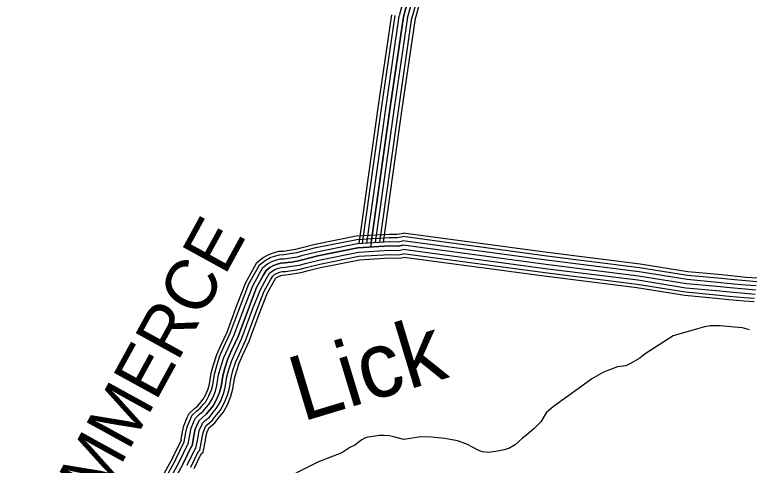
# Model space of a CAD drawing. Extents: x 1788175 to 1969470, y 584502 to 738744.
# Drawn here: x 1928744 to 1934102, y 652209 to 655491 of the extents above; entities that cross this region are included whole.
import ezdxf

# ---------------------------------------------------------------- set-up
doc = ezdxf.new("R2010")
doc.units = 0
for name, color, linetype in [('DESIGN - DRAINAGE - Bridges and Cross Drains Size Text', 7, 'Continuous'), ('DESIGN - ROW - Right-of-Way and Easement Labels', 7, 'Continuous'), ('DESIGN - TRANSPORTATION - Text', 7, 'Continuous'), ('SURVEY - CONTOURS - Index with Text', 7, 'Continuous')]:
    doc.layers.add(name, color=color, linetype=linetype)

msp = doc.modelspace()

# ---------------------------------------------------------------- linework, layer by layer
at = {"layer": 'DESIGN - TRANSPORTATION - Text'}
for points in [[(1934102.5, 653195.5), (1934052.7, 653209.7), (1933967.2, 653216.9), (1933888.9, 653224), (1933817.7, 653224), (1933775, 653216.9), (1933725.1, 653202.6), (1933547.1, 653152.8), (1933343.3, 653021.1)], [(1933343.3, 653021.1), (1933303.1, 652989.8), (1933235, 652949.8), (1933200.9, 652933.8), (1933140.8, 652925.9), (1933038.6, 652888), (1932954.4, 652838), (1932864.2, 652774), (1932673.7, 652638), (1932621.6, 652590), (1932581.4, 652526), (1932529.3, 652474), (1932479.1, 652429.9), (1932447, 652406), (1932394.9, 652357.9), (1932352.8, 652334), (1932314.7, 652320), (1932252.6, 652308), (1932196.5, 652302.1)], [(1931581.9, 652397), (1931516.5, 652412.7), (1931478.7, 652423.7), (1931438.8, 652426.7), (1931402.7, 652425.7), (1931358.5, 652418.8), (1931320.3, 652413.8), (1931298.1, 652406.4), (1931275.8, 652394.9), (1931255.3, 652379.4), (1931224.7, 652356.2), (1931188.2, 652339.1), (1931131.1, 652298.5), (1930959.5, 652234.7)], [(1932196.5, 652302.1), (1932156.5, 652306.2), (1932128.5, 652316.2), (1932088.5, 652338.3), (1932042.4, 652362.4), (1931974.4, 652386.5), (1931880.3, 652404.6), (1931784.2, 652412.8), (1931706.1, 652414.9), (1931581.9, 652397)], [(1930959.5, 652234.7), (1930645.3, 652075.7), (1930552.7, 652047.2), (1930481.5, 652033), (1930410.3, 652018.8), (1930353.3, 652004.5), (1930246.5, 651968.9), (1930203.8, 651940.4), (1930153.9, 651890.6), (1930111.2, 651847.8), (1930082.7, 651790.9), (1930032.9, 651733.9), (1930011.5, 651684.1), (1929997.3, 651641.3), (1929961.7, 651584.4), (1929947.4, 651506), (1929933.2, 651442), (1929947.4, 651320.9), (1929988, 651152.6)]]:
    msp.add_lwpolyline(points, dxfattribs=at)
at = {"layer": 'SURVEY - CONTOURS - Index with Text'}
for points in [[(1931549.7, 655485), (1931602.2, 655676.3)], [(1931631.8, 655667.1), (1931579.6, 655476.8)], [(1931579.6, 655476.8), (1931631.8, 655667.1)], [(1931609.5, 655468.6), (1931661.4, 655657.9)], [(1931639.4, 655460.4), (1931691, 655648.7)], [(1931664.2, 655453.6), (1931715.6, 655641)], [(1931256.1, 653824.5), (1931397.8, 654829.3), (1931493.8, 655489.2)], [(1931281.3, 653826), (1931422.3, 654825.8), (1931518.2, 655485.7)], [(1931312.9, 653828), (1931452.9, 654821.4), (1931548.9, 655481.2)], [(1931579.6, 655476.8), (1931483.6, 654817), (1931340, 653798.5)], [(1931344.4, 653829.9), (1931483.6, 654817), (1931579.6, 655476.8)], [(1931376, 653831.8), (1931514.3, 654812.6), (1931610.3, 655472.3)], [(1931407.6, 653833.7), (1931545, 654808.2), (1931640.9, 655467.8)], [(1931433.8, 653835.3), (1931570.5, 654804.6), (1931666.4, 655464.1)], [(1929895.4, 652260.1), (1929960, 652395.2), (1929957.8, 652393.2), (1929961.4, 652410.8), (1929968.5, 652452.8), (1929977.5, 652496.9), (1930002.8, 652555.6), (1930016.5, 652585.6), (1930055.7, 652622.8), (1930079.8, 652642.5), (1930101.4, 652669.2), (1930119.4, 652690.9), (1930138.3, 652725), (1930155.4, 652766.3), (1930164, 652800), (1930176.2, 652878.8), (1930193.5, 652941.1), (1930217.3, 653015), (1930247.1, 653081.2), (1930292.6, 653179.6), (1930367, 653379.6), (1930429.5, 653540.4), (1930480.8, 653632.7), (1930510.1, 653685), (1930556, 653721.9), (1930597.3, 653744.1), (1930632.6, 653756.7), (1930671.2, 653767.5), (1930704.8, 653769), (1930746.2, 653775.1), (1930795.4, 653782.9), (1930831.9, 653792.8), (1930935.6, 653819), (1931235.3, 653879.1), (1931475.6, 653893.6), (1931534.3, 653892.1), (1931577.7, 653900)], [(1929917.7, 652249.5), (1929980.3, 652380.4), (1929980.5, 652380.6), (1929985.7, 652406.3), (1929992.8, 652448.3), (1930001.2, 652489.5), (1930025.3, 652545.6), (1930037, 652571), (1930072, 652604.3), (1930097.5, 652625), (1930120.5, 652653.6), (1930139.9, 652676.9), (1930160.6, 652714.3), (1930178.9, 652758.5), (1930188.2, 652795.1), (1930200.4, 652873.6), (1930217.2, 652934), (1930240.4, 653006.1), (1930269.6, 653071), (1930315.4, 653170.1), (1930390.1, 653370.8), (1930452, 653529.9), (1930502.4, 653620.6), (1930529.3, 653668.8), (1930569.8, 653701.2), (1930607.4, 653721.5), (1930640.1, 653733.1), (1930675.2, 653742.9), (1930707.2, 653744.3), (1930750, 653750.7), (1930800.6, 653758.7), (1930838.2, 653768.9), (1930941, 653794.8), (1931238.5, 653854.5), (1931476, 653868.9), (1931536.3, 653867.3), (1931575.1, 653874.4)], [(1934156.4, 653546), (1934077.8, 653552.3), (1933968.4, 653562.3), (1933872.2, 653572.3), (1933651.5, 653592.2), (1933302, 653648.2), (1932626.2, 653732.7), (1931575.1, 653874.4)], [(1934159.7, 653571.6), (1934079.9, 653577.9), (1933970.9, 653587.8), (1933874.7, 653597.9), (1933654.7, 653617.8), (1933305.6, 653673.7), (1932629.5, 653758.2), (1931577.7, 653900)], [(1929945.7, 652236.1), (1930005.8, 652361.9), (1930009, 652364.9), (1930016.2, 652400.7), (1930023.3, 652442.6), (1930030.9, 652480.2), (1930053.7, 652533), (1930062.7, 652552.6), (1930092.5, 652581), (1930119.6, 652603), (1930144.5, 652634), (1930165.6, 652659.4), (1930188.5, 652700.8), (1930208.4, 652748.6), (1930218.6, 652788.8), (1930230.7, 652867), (1930246.9, 652925.1), (1930269.4, 652995), (1930297.8, 653058.1), (1930344.1, 653158.2), (1930419.1, 653359.7), (1930480.1, 653516.7), (1930529.5, 653605.5), (1930553.4, 653648.4), (1930586.9, 653675.3), (1930620, 653693), (1930649.5, 653703.5), (1930680.1, 653712.1), (1930710.1, 653713.5), (1930754.6, 653720), (1930807.1, 653728.3), (1930846.1, 653738.9), (1930947.9, 653764.6), (1931242.5, 653823.7), (1931476.5, 653837.9), (1931538.7, 653836.3), (1931575.8, 653843.1)], [(1934152.5, 653515.3), (1934075.1, 653521.4), (1933965.3, 653531.4), (1933869.2, 653541.4), (1933647.7, 653561.4), (1933297.6, 653617.5), (1932622.2, 653701.9), (1931575.8, 653843.1)], [(1931576.5, 653811.7), (1931541.1, 653805.2), (1931477.1, 653806.9), (1931246.5, 653792.9), (1930954.7, 653734.4), (1930853.9, 653708.9), (1930813.6, 653698), (1930759.3, 653689.4), (1930713.1, 653682.6), (1930685.1, 653681.3), (1930658.8, 653674), (1930632.6, 653664.6), (1930604.1, 653649.3), (1930577.6, 653628), (1930556.6, 653590.4), (1930508.2, 653503.5), (1930448.1, 653348.7), (1930372.7, 653146.2), (1930326, 653045.2), (1930298.4, 652983.8), (1930276.6, 652916.2), (1930261.1, 652860.5), (1930249, 652782.6), (1930237.9, 652738.8), (1930216.5, 652687.3), (1930191.3, 652641.8), (1930168.5, 652614.4), (1930141.6, 652581), (1930113, 652557.7), (1930088.4, 652534.3), (1930082, 652520.4), (1930060.7, 652470.9), (1930053.8, 652437), (1930046.7, 652395), (1930037.5, 652349.2), (1930031.3, 652343.3), (1929973.7, 652222.7)], [(1929973.7, 652222.7), (1930031.3, 652343.3), (1930037.5, 652349.2), (1930046.7, 652395), (1930053.8, 652437), (1930060.7, 652470.9), (1930082, 652520.4), (1930088.4, 652534.3), (1930113, 652557.7), (1930141.6, 652581), (1930168.5, 652614.4), (1930191.3, 652641.8), (1930216.5, 652687.3), (1930237.9, 652738.8), (1930249, 652782.6), (1930261.1, 652860.5), (1930276.6, 652916.2), (1930298.4, 652983.8), (1930326, 653045.2), (1930372.7, 653146.2), (1930448.1, 653348.7), (1930508.2, 653503.5), (1930556.6, 653590.4), (1930577.6, 653628), (1930604.1, 653649.3), (1930632.6, 653664.6), (1930658.8, 653674), (1930685.1, 653681.3), (1930713.1, 653682.6), (1930759.3, 653689.4), (1930813.6, 653698), (1930853.9, 653708.9), (1930954.7, 653734.4), (1931246.5, 653792.9), (1931477.1, 653806.9), (1931541.1, 653805.2), (1931576.5, 653811.7)], [(1930001.6, 652209.4), (1930056.8, 652324.8), (1930065.9, 652333.5), (1930077.2, 652389.4), (1930084.3, 652431.3), (1930090.4, 652461.5), (1930110.3, 652507.8), (1930114, 652515.9), (1930133.5, 652534.4), (1930163.7, 652559), (1930192.6, 652594.7), (1930217, 652624.3), (1930244.5, 652673.8), (1930267.4, 652729), (1930279.4, 652776.4), (1930291.5, 652854), (1930306.3, 652907.3), (1930327.3, 652972.7), (1930354.2, 653032.4), (1930401.3, 653134.3), (1930477.1, 653337.7), (1930536.3, 653490.3), (1930583.6, 653575.3), (1930601.7, 653607.6), (1930621.3, 653623.4), (1930645.2, 653636.2), (1930668.2, 653644.4), (1930690, 653650.5), (1930716.1, 653651.7), (1930764, 653658.7), (1930820.1, 653667.6), (1930861.8, 653678.9), (1930961.5, 653704.1), (1931250.5, 653762), (1931477.6, 653775.8), (1931543.5, 653774.1), (1931577.3, 653780.3)], [(1934148.6, 653484.5), (1934072.5, 653490.5), (1933962.3, 653500.5), (1933866.2, 653510.6), (1933643.8, 653530.7), (1933293.3, 653586.9), (1932618.2, 653671.2), (1931576.5, 653811.7)], [(1934148.6, 653484.5), (1934072.5, 653490.5), (1933962.3, 653500.5), (1933866.2, 653510.6), (1933643.8, 653530.7), (1933293.3, 653586.9), (1932618.2, 653671.2), (1931576.5, 653811.7)], [(1934144.7, 653453.7), (1934069.9, 653459.6), (1933959.3, 653469.7), (1933863.2, 653479.7), (1933640, 653499.9), (1933288.9, 653556.2), (1932614.2, 653640.4), (1931577.3, 653780.3)], [(1930029.6, 652196), (1930082.3, 652306.3), (1930094.4, 652317.7), (1930107.6, 652383.8), (1930114.7, 652425.6), (1930120.2, 652452.2), (1930138.7, 652495.2), (1930139.7, 652497.5), (1930154, 652511.1), (1930185.8, 652537), (1930216.6, 652575.1), (1930242.7, 652606.7), (1930272.4, 652660.3), (1930296.9, 652719.2), (1930309.9, 652770.2), (1930321.8, 652847.4), (1930336, 652898.4), (1930356.3, 652961.5), (1930382.4, 653019.5), (1930430, 653122.4), (1930506, 653326.7), (1930564.5, 653477.1), (1930610.7, 653560.2), (1930625.8, 653587.2), (1930638.5, 653597.4), (1930657.8, 653607.8), (1930677.6, 653614.8), (1930694.9, 653619.7), (1930719, 653620.8), (1930768.7, 653628.1), (1930826.6, 653637.3), (1930869.7, 653649), (1930968.4, 653673.9), (1931254.5, 653731.2), (1931478.1, 653744.8), (1931545.9, 653743), (1931578, 653748.9)], [(1930052.8, 652184.9), (1930103.5, 652290.9), (1930118, 652304.7), (1930132.9, 652379.1), (1930140, 652420.9), (1930144.8, 652444.5), (1930162.2, 652484.8), (1930161, 652482.3), (1930171, 652491.8), (1930204.2, 652518.8), (1930236.5, 652558.9), (1930264, 652592.2), (1930295.6, 652649.1), (1930321.3, 652711.1), (1930335.1, 652765.1), (1930347, 652842), (1930360.6, 652891), (1930380.4, 652952.2), (1930405.8, 653008.8), (1930453.7, 653112.5), (1930530.1, 653317.5), (1930587.8, 653466.1), (1930633.2, 653547.7), (1930645.8, 653570.3), (1930652.8, 653575.9), (1930668.2, 653584.2), (1930685.4, 653590.3), (1930699, 653594.1), (1930721.5, 653595.1), (1930772.6, 653602.7), (1930832, 653612.1), (1930876.2, 653624.1), (1930974.1, 653648.8), (1931257.8, 653705.7), (1931478.6, 653719.1), (1931547.9, 653717.3), (1931581.8, 653723.5)], [(1934140.8, 653422.9), (1934067.2, 653428.7), (1933956.3, 653438.8), (1933860.2, 653448.9), (1933636.1, 653469.1), (1933284.5, 653525.5), (1932610.2, 653609.7), (1931578, 653748.9)], [(1934137.7, 653398.3), (1934065.1, 653404.1), (1933953.9, 653414.2), (1933857.8, 653424.3), (1933633, 653444.6), (1933281, 653501), (1932607, 653585.2), (1931581.8, 653723.5)], [(1929896.8, 652265), (1929810.7, 652108.3)], [(1929919.3, 652252.6), (1929834.5, 652098.1)], [(1929946.5, 652237.7), (1929863, 652085.7)], [(1929973.7, 652222.7), (1929891.6, 652073.3)], [(1929973.7, 652222.7), (1929891.6, 652073.3)]]:
    msp.add_lwpolyline(points, dxfattribs=at)

# ---------------------------------------------------------------- texts
at = {"layer": 'DESIGN - DRAINAGE - Bridges and Cross Drains Size Text'}
msp.add_text('Lick', height=475, rotation=16.8214, dxfattribs=at).set_placement((1930839.4, 652524.6))
at = {"layer": 'DESIGN - ROW - Right-of-Way and Easement Labels'}
msp.add_text('COMMERCE', height=370, rotation=61.2219, dxfattribs=at).set_placement((1929018.6, 651295.7))

doc.saveas('drawing.dxf')
